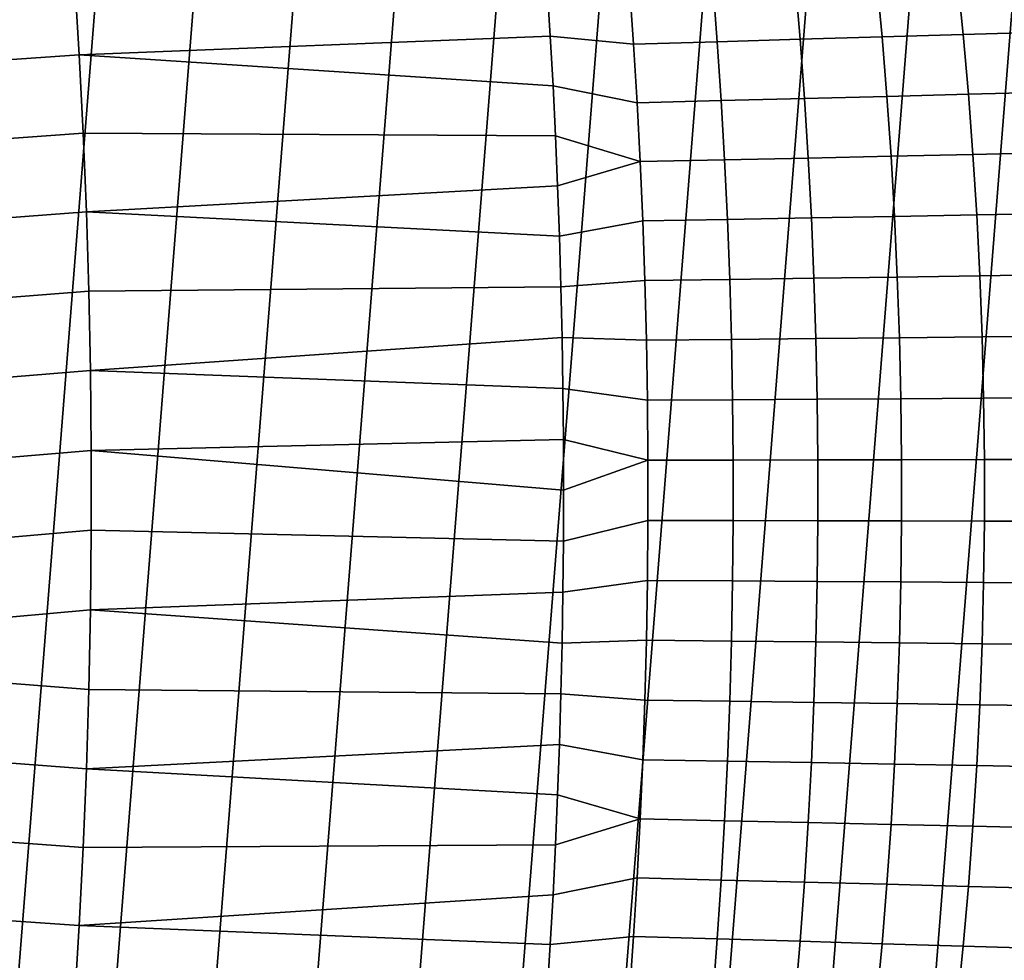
# Model space of a CAD drawing. Header units: metres. Extents: x -167 to 28, y -50 to 27.
# Tile 284 of 331: x -10 to 4, y -6 to 6. Entities that reach past the tile are written whole.
import ezdxf

# ---------------------------------------------------------------- set-up
doc = ezdxf.new("R2010")
doc.units = ezdxf.units.M
doc.layers.add('solid_12_065_011_XXX', color=7, linetype='CONTINUOUS')

msp = doc.modelspace()

# ---------------------------------------------------------------- linework, layer by layer
at = {"layer": 'solid_12_065_011_XXX'}
for points in [[(-6.976521, -25.666178, 0.2), (-2.851502, 26.444155, 0.2), (-1.438912, 26.558498, 0.2), (-5.599999, -26.00124, 0.2)], [(-5.599999, -26.00124, 0.2), (-1.438912, 26.558498, 0.2), (-0.022623, 26.597439, 0.2), (-4.207098, -26.262609, 0.2)], [(-4.207098, -26.262609, 0.2), (-0.022623, 26.597439, 0.2), (1.392003, 26.561003, 0.2), (-2.802653, -26.449375, 0.2)], [(2.802653, 26.449375, 0.2), (-1.392003, -26.561003, 0.2), (-2.802653, -26.449375, 0.2), (1.392003, 26.561003, 0.2)], [(-8.333064, -25.258354, 0.2), (-4.255505, 26.254814, 0.2), (-2.851502, 26.444155, 0.2), (-6.976521, -25.666178, 0.2)], [(4.207098, 26.262609, 0.2), (0.022623, -26.597439, 0.2), (-1.392003, -26.561003, 0.2), (2.802653, 26.449375, 0.2)], [(-9.666076, -24.778851, 0.2), (-5.647253, 25.991018, 0.2), (-4.255505, 26.254814, 0.2), (-8.333064, -25.258354, 0.2)], [(5.599999, 26.00124, 0.2), (1.438912, -26.558498, 0.2), (0.022623, -26.597439, 0.2), (4.207098, 26.262609, 0.2)], [(-10.971596, -24.229086, 0.2), (-7.02309, 25.653473, 0.2), (-5.647253, 25.991018, 0.2), (-9.666076, -24.778851, 0.2)], [(6.976521, 25.666178, 0.2), (2.851502, -26.444155, 0.2), (1.438912, -26.558498, 0.2), (5.599999, 26.00124, 0.2)], [(-12.24579, -23.610701, 0.2), (-8.378925, 25.243179, 0.2), (-7.02309, 25.653473, 0.2), (-10.971596, -24.229086, 0.2)], [(8.333064, 25.258354, 0.2), (4.255505, -26.254814, 0.2), (2.851502, -26.444155, 0.2), (6.976521, 25.666178, 0.2)], [(-13.485169, -22.925415, 0.2), (-9.71078, 24.761368, 0.2), (-8.378925, 25.243179, 0.2), (-12.24579, -23.610701, 0.2)], [(-8.807759, 7.03536, 153.61792), (-15.268107, 6.610474, 155.365524), (-15.207942, 5.525727, 155.606277), (-8.742986, 5.973228, 153.877121)], [(-8.807759, 7.03536, 153.61792), (-8.742986, 5.973228, 153.877121), (-2.277478, 6.230192, 152.179504), (-2.320276, 6.906365, 152.008209)], [(2.203149, 7.03026, 150.554031), (1.084001, 6.993408, 150.967102), (1.152722, 6.188261, 151.170624), (2.278645, 6.221311, 150.759125)], [(3.310028, 7.067023, 150.110367), (2.203149, 7.03026, 150.554031), (2.278645, 6.221311, 150.759125), (3.392484, 6.254313, 150.316925)], [(4.403773, 7.103794, 149.636459), (3.310028, 7.067023, 150.110367), (3.392484, 6.254313, 150.316925), (4.49338, 6.287354, 149.844391)], [(-1.131949, 6.122397, 151.900238), (-1.187665, 6.919874, 151.700073), (-2.320276, 6.906365, 152.008209), (-2.277478, 6.230192, 152.179504)], [(-0.046562, 6.95661, 151.349228), (-1.187665, 6.919874, 151.700073), (-1.131949, 6.122397, 151.900238), (0.015567, 6.155287, 151.551102)], [(1.084001, 6.993408, 150.967102), (-0.046562, 6.95661, 151.349228), (0.015567, 6.155287, 151.551102), (1.152722, 6.188261, 151.170624)], [(-8.742986, 5.973228, 153.877121), (-2.239099, 5.549594, 152.333084), (-2.277478, 6.230192, 152.179504)], [(-1.083069, 5.318705, 152.075851), (-1.131949, 6.122397, 151.900238), (-2.277478, 6.230192, 152.179504), (-2.239099, 5.549594, 152.333084)], [(2.278645, 6.221311, 150.759125), (1.152722, 6.188261, 151.170624), (1.213026, 5.37653, 151.349213), (2.3449, 5.405579, 150.939102)], [(3.392484, 6.254313, 150.316925), (2.278645, 6.221311, 150.759125), (2.3449, 5.405579, 150.939102), (3.464854, 5.434608, 150.498215)], [(4.49338, 6.287354, 149.844391), (3.392484, 6.254313, 150.316925), (3.464854, 5.434608, 150.498215), (4.572034, 5.463695, 150.026901)], [(0.015567, 6.155287, 151.551102), (-1.131949, 6.122397, 151.900238), (-1.083069, 5.318705, 152.075851), (0.070081, 5.34757, 151.728226)], [(1.152722, 6.188261, 151.170624), (0.015567, 6.155287, 151.551102), (0.070081, 5.34757, 151.728226), (1.213026, 5.37653, 151.349213)], [(-8.742986, 5.973228, 153.877121), (-15.207942, 5.525727, 155.606277), (-15.158552, 4.431789, 155.803909), (-8.688832, 4.90104, 154.093842)], [(-8.742986, 5.973228, 153.877121), (-8.688832, 4.90104, 154.093842), (-2.205164, 4.86498, 152.468887), (-2.239099, 5.549594, 152.333084)], [(-1.041076, 4.509612, 152.2267), (-1.083069, 5.318705, 152.075851), (-2.239099, 5.549594, 152.333084), (-2.205164, 4.86498, 152.468887)], [(3.464854, 5.434608, 150.498215), (2.3449, 5.405579, 150.939102), (2.401834, 4.583951, 151.09375), (3.527048, 4.608824, 150.654007)], [(4.572034, 5.463695, 150.026901), (3.464854, 5.434608, 150.498215), (3.527048, 4.608824, 150.654007), (4.639634, 4.633763, 150.183746)], [(0.070081, 5.34757, 151.728226), (-1.083069, 5.318705, 152.075851), (-1.041076, 4.509612, 152.2267), (0.116916, 4.534297, 151.880402)], [(1.213026, 5.37653, 151.349213), (0.070081, 5.34757, 151.728226), (0.116916, 4.534297, 151.880402), (1.26484, 4.559078, 151.502655)], [(2.3449, 5.405579, 150.939102), (1.213026, 5.37653, 151.349213), (1.26484, 4.559078, 151.502655), (2.401834, 4.583951, 151.09375)], [(-8.688832, 4.90104, 154.093842), (-15.158552, 4.431789, 155.803909), (-15.120024, 3.330443, 155.958054), (-8.645393, 3.820584, 154.267685)], [(-8.688832, 4.90104, 154.093842), (-8.645393, 3.820584, 154.267685), (-2.175704, 4.176811, 152.586777), (-2.205164, 4.86498, 152.468887)], [(-1.041076, 4.509612, 152.2267), (-2.205164, 4.86498, 152.468887), (-2.175704, 4.176811, 152.586777)], [(3.527048, 4.608824, 150.654007), (2.401834, 4.583951, 151.09375), (2.44937, 3.757321, 151.22287), (3.578979, 3.777882, 150.784088)], [(4.639634, 4.633763, 150.183746), (3.527048, 4.608824, 150.654007), (3.578979, 3.777882, 150.784088), (4.696083, 3.798509, 150.314728)], [(-1.041076, 4.509612, 152.2267), (-2.175704, 4.176811, 152.586777), (-2.150745, 3.485545, 152.686691), (-1.00602, 3.695937, 152.352631)], [(0.116916, 4.534297, 151.880402), (-1.041076, 4.509612, 152.2267), (-1.00602, 3.695937, 152.352631), (0.156017, 3.716309, 152.007446)], [(1.26484, 4.559078, 151.502655), (0.116916, 4.534297, 151.880402), (0.156017, 3.716309, 152.007446), (1.308101, 3.736771, 151.630768)], [(2.401834, 4.583951, 151.09375), (1.26484, 4.559078, 151.502655), (1.308101, 3.736771, 151.630768), (2.44937, 3.757321, 151.22287)], [(-8.645393, 3.820584, 154.267685), (-2.150745, 3.485545, 152.686691), (-2.175704, 4.176811, 152.586777)], [(-8.645393, 3.820584, 154.267685), (-15.120024, 3.330443, 155.958054), (-15.092431, 2.223502, 156.068436), (-8.612743, 2.733664, 154.398376)], [(-8.645393, 3.820584, 154.267685), (-8.612743, 2.733664, 154.398376), (-2.130288, 2.791657, 152.76857), (-2.150745, 3.485545, 152.686691)], [(4.696083, 3.798509, 150.314728), (3.578979, 3.777882, 150.784088), (3.620595, 2.942718, 150.888321), (4.74132, 2.958899, 150.419678)], [(-1.00602, 3.695937, 152.352631), (-2.150745, 3.485545, 152.686691), (-2.130288, 2.791657, 152.76857), (-0.977932, 2.87851, 152.453537)], [(0.156017, 3.716309, 152.007446), (-1.00602, 3.695937, 152.352631), (-0.977932, 2.87851, 152.453537), (0.187348, 2.894462, 152.109238)], [(1.308101, 3.736771, 151.630768), (0.156017, 3.716309, 152.007446), (0.187348, 2.894462, 152.109238), (1.342765, 2.910492, 151.733414)], [(2.44937, 3.757321, 151.22287), (1.308101, 3.736771, 151.630768), (1.342765, 2.910492, 151.733414), (2.487463, 2.926597, 151.32634)], [(3.578979, 3.777882, 150.784088), (2.44937, 3.757321, 151.22287), (2.487463, 2.926597, 151.32634), (3.620595, 2.942718, 150.888321)], [(-0.956838, 2.058165, 152.529312), (-0.977932, 2.87851, 152.453537), (-2.130288, 2.791657, 152.76857), (-2.114351, 2.095645, 152.832321)], [(0.187348, 2.894462, 152.109238), (-0.977932, 2.87851, 152.453537), (-0.956838, 2.058165, 152.529312), (0.210878, 2.069615, 152.185699)], [(1.342765, 2.910492, 151.733414), (0.187348, 2.894462, 152.109238), (0.210878, 2.069615, 152.185699), (1.3688, 2.081125, 151.810501)], [(2.487463, 2.926597, 151.32634), (1.342765, 2.910492, 151.733414), (1.3688, 2.081125, 151.810501), (2.516073, 2.092692, 151.404037)], [(3.620595, 2.942718, 150.888321), (2.487463, 2.926597, 151.32634), (2.516073, 2.092692, 151.404037), (3.651853, 2.104276, 150.966599)], [(4.74132, 2.958899, 150.419678), (3.620595, 2.942718, 150.888321), (3.651853, 2.104276, 150.966599), (4.7753, 2.115906, 150.49852)], [(-8.612743, 2.733664, 154.398376), (-15.092431, 2.223502, 156.068436), (-15.075847, 1.112785, 156.134781), (-8.590941, 1.642101, 154.485657)], [(-8.590941, 1.642101, 154.485657), (-2.114351, 2.095645, 152.832321), (-2.130288, 2.791657, 152.76857), (-8.612743, 2.733664, 154.398376)], [(-8.590941, 1.642101, 154.485657), (-2.102957, 1.398, 152.877914), (-2.114351, 2.095645, 152.832321)], [(-0.942764, 1.235734, 152.57988), (-0.956838, 2.058165, 152.529312), (-2.114351, 2.095645, 152.832321), (-2.102957, 1.398, 152.877914)], [(0.210878, 2.069615, 152.185699), (-0.956838, 2.058165, 152.529312), (-0.942764, 1.235734, 152.57988), (0.226578, 1.242625, 152.236694)], [(1.3688, 2.081125, 151.810501), (0.210878, 2.069615, 152.185699), (0.226578, 1.242625, 152.236694), (1.386171, 1.249554, 151.861954)], [(2.516073, 2.092692, 151.404037), (1.3688, 2.081125, 151.810501), (1.386171, 1.249554, 151.861954), (2.535164, 1.25652, 151.455902)], [(3.651853, 2.104276, 150.966599), (2.516073, 2.092692, 151.404037), (2.535164, 1.25652, 151.455902), (3.67271, 1.263497, 151.018845)], [(4.7753, 2.115906, 150.49852), (3.651853, 2.104276, 150.966599), (3.67271, 1.263497, 151.018845), (4.797974, 1.270504, 150.551117)], [(-8.590941, 1.642101, 154.485657), (-15.075847, 1.112785, 156.134781), (-15.070313, 0.000151, 156.156906), (-8.580039, 0.547725, 154.529343)], [(-8.590941, 1.642101, 154.485657), (-8.580039, 0.547725, 154.529343), (-2.096123, 0.699275, 152.905258), (-2.102957, 1.398, 152.877914)], [(-0.935726, 0.41205, 152.605164), (-0.942764, 1.235734, 152.57988), (-2.102957, 1.398, 152.877914), (-2.096123, 0.699275, 152.905258)], [(0.226578, 1.242625, 152.236694), (-0.942764, 1.235734, 152.57988), (-0.935726, 0.41205, 152.605164), (0.234428, 0.414351, 152.262207)], [(1.386171, 1.249554, 151.861954), (0.226578, 1.242625, 152.236694), (0.234428, 0.414351, 152.262207), (1.394858, 0.416665, 151.887665)], [(2.535164, 1.25652, 151.455902), (1.386171, 1.249554, 151.861954), (1.394858, 0.416665, 151.887665), (2.54471, 0.418991, 151.481827)], [(3.67271, 1.263497, 151.018845), (2.535164, 1.25652, 151.455902), (2.54471, 0.418991, 151.481827), (3.683141, 0.421321, 151.044968)], [(4.797974, 1.270504, 150.551117), (3.67271, 1.263497, 151.018845), (3.683141, 0.421321, 151.044968), (4.809313, 0.423661, 150.577423)], [(-8.580039, 0.547725, 154.529343), (-2.093848, 0, 152.914383), (-2.096123, 0.699275, 152.905258)], [(-0.935726, 0.41205, 152.605164), (-2.096123, 0.699275, 152.905258), (-2.093848, 0, 152.914383)], [(-8.580039, 0.547725, 154.529343), (-15.070313, 0.000151, 156.156906), (-15.075834, -1.112483, 156.134781), (-8.58005, -0.547595, 154.529343)], [(-8.580039, 0.547725, 154.529343), (-8.58005, -0.547595, 154.529343), (-2.096123, -0.699275, 152.905258), (-2.093848, 0, 152.914383)], [(-0.935726, 0.41205, 152.605164), (-2.093848, 0, 152.914383), (-2.096123, -0.699275, 152.905258), (-0.935726, -0.41205, 152.605164)], [(0.234428, -0.414351, 152.262207), (0.234428, 0.414351, 152.262207), (-0.935726, 0.41205, 152.605164), (-0.935726, -0.41205, 152.605164)], [(1.394858, -0.416665, 151.887665), (1.394858, 0.416665, 151.887665), (0.234428, 0.414351, 152.262207), (0.234428, -0.414351, 152.262207)], [(2.54471, -0.418991, 151.481827), (2.54471, 0.418991, 151.481827), (1.394858, 0.416665, 151.887665), (1.394858, -0.416665, 151.887665)], [(3.683141, -0.421321, 151.044968), (3.683141, 0.421321, 151.044968), (2.54471, 0.418991, 151.481827), (2.54471, -0.418991, 151.481827)], [(4.809313, -0.423661, 150.577423), (4.809313, 0.423661, 150.577423), (3.683141, 0.421321, 151.044968), (3.683141, -0.421321, 151.044968)], [(-0.935726, -0.41205, 152.605164), (-2.096123, -0.699275, 152.905258), (-2.102957, -1.398, 152.877914), (-0.942764, -1.235734, 152.57988)], [(0.226578, -1.242625, 152.236694), (0.234428, -0.414351, 152.262207), (-0.935726, -0.41205, 152.605164), (-0.942764, -1.235734, 152.57988)], [(1.386171, -1.249554, 151.861954), (1.394858, -0.416665, 151.887665), (0.234428, -0.414351, 152.262207), (0.226578, -1.242625, 152.236694)], [(2.535164, -1.25652, 151.455902), (2.54471, -0.418991, 151.481827), (1.394858, -0.416665, 151.887665), (1.386171, -1.249554, 151.861954)], [(3.67271, -1.263497, 151.018845), (3.683141, -0.421321, 151.044968), (2.54471, -0.418991, 151.481827), (2.535164, -1.25652, 151.455902)], [(4.797974, -1.270504, 150.551117), (4.809313, -0.423661, 150.577423), (3.683141, -0.421321, 151.044968), (3.67271, -1.263497, 151.018845)], [(-8.58005, -0.547595, 154.529343), (-15.075834, -1.112483, 156.134781), (-15.092407, -2.223201, 156.068466), (-8.590975, -1.641972, 154.485687)], [(-8.58005, -0.547595, 154.529343), (-8.590975, -1.641972, 154.485687), (-2.102957, -1.398, 152.877914), (-2.096123, -0.699275, 152.905258)], [(-0.942764, -1.235734, 152.57988), (-2.102957, -1.398, 152.877914), (-2.114351, -2.095645, 152.832321), (-0.956838, -2.058165, 152.529312)], [(0.210878, -2.069615, 152.185699), (0.226578, -1.242625, 152.236694), (-0.942764, -1.235734, 152.57988), (-0.956838, -2.058165, 152.529312)], [(1.3688, -2.081125, 151.810501), (1.386171, -1.249554, 151.861954), (0.226578, -1.242625, 152.236694), (0.210878, -2.069615, 152.185699)], [(2.516073, -2.092692, 151.404037), (2.535164, -1.25652, 151.455902), (1.386171, -1.249554, 151.861954), (1.3688, -2.081125, 151.810501)], [(3.651853, -2.104276, 150.966599), (3.67271, -1.263497, 151.018845), (2.535164, -1.25652, 151.455902), (2.516073, -2.092692, 151.404037)], [(4.7753, -2.115906, 150.49852), (4.797974, -1.270504, 150.551117), (3.67271, -1.263497, 151.018845), (3.651853, -2.104276, 150.966599)], [(-8.590975, -1.641972, 154.485687), (-2.114351, -2.095645, 152.832321), (-2.102957, -1.398, 152.877914)], [(-8.6128, -2.733535, 154.398407), (-8.590975, -1.641972, 154.485687), (-15.092407, -2.223201, 156.068466)], [(-8.590975, -1.641972, 154.485687), (-8.6128, -2.733535, 154.398407), (-2.130288, -2.791657, 152.76857), (-2.114351, -2.095645, 152.832321)], [(-0.977932, -2.87851, 152.453537), (-0.956838, -2.058165, 152.529312), (-2.114351, -2.095645, 152.832321), (-2.130288, -2.791657, 152.76857)], [(0.187348, -2.894462, 152.109238), (0.210878, -2.069615, 152.185699), (-0.956838, -2.058165, 152.529312), (-0.977932, -2.87851, 152.453537)], [(1.342765, -2.910492, 151.733414), (1.3688, -2.081125, 151.810501), (0.210878, -2.069615, 152.185699), (0.187348, -2.894462, 152.109238)], [(2.487463, -2.926597, 151.32634), (2.516073, -2.092692, 151.404037), (1.3688, -2.081125, 151.810501), (1.342765, -2.910492, 151.733414)], [(3.620595, -2.942718, 150.888321), (3.651853, -2.104276, 150.966599), (2.516073, -2.092692, 151.404037), (2.487463, -2.926597, 151.32634)], [(4.74132, -2.958899, 150.419678), (4.7753, -2.115906, 150.49852), (3.651853, -2.104276, 150.966599), (3.620595, -2.942718, 150.888321)], [(-8.645472, -3.820455, 154.267731), (-8.6128, -2.733535, 154.398407), (-15.092407, -2.223201, 156.068466), (-15.119987, -3.330143, 155.958084)], [(-8.6128, -2.733535, 154.398407), (-8.645472, -3.820455, 154.267731), (-2.150745, -3.485545, 152.686691), (-2.130288, -2.791657, 152.76857)], [(-1.00602, -3.695937, 152.352631), (-0.977932, -2.87851, 152.453537), (-2.130288, -2.791657, 152.76857), (-2.150745, -3.485545, 152.686691)], [(0.156017, -3.716309, 152.007446), (0.187348, -2.894462, 152.109238), (-0.977932, -2.87851, 152.453537), (-1.00602, -3.695937, 152.352631)], [(1.308101, -3.736771, 151.630768), (1.342765, -2.910492, 151.733414), (0.187348, -2.894462, 152.109238), (0.156017, -3.716309, 152.007446)], [(2.44937, -3.757321, 151.22287), (2.487463, -2.926597, 151.32634), (1.342765, -2.910492, 151.733414), (1.308101, -3.736771, 151.630768)], [(3.578979, -3.777882, 150.784088), (3.620595, -2.942718, 150.888321), (2.487463, -2.926597, 151.32634), (2.44937, -3.757321, 151.22287)], [(4.696083, -3.798509, 150.314728), (4.74132, -2.958899, 150.419678), (3.620595, -2.942718, 150.888321), (3.578979, -3.777882, 150.784088)], [(-8.688932, -4.900912, 154.093887), (-8.645472, -3.820455, 154.267731), (-15.119987, -3.330143, 155.958084), (-15.158504, -4.431491, 155.80394)], [(-8.645472, -3.820455, 154.267731), (-2.175704, -4.176811, 152.586777), (-2.150745, -3.485545, 152.686691)], [(-1.041076, -4.509612, 152.2267), (-1.00602, -3.695937, 152.352631), (-2.150745, -3.485545, 152.686691), (-2.175704, -4.176811, 152.586777)], [(0.116916, -4.534297, 151.880402), (0.156017, -3.716309, 152.007446), (-1.00602, -3.695937, 152.352631), (-1.041076, -4.509612, 152.2267)], [(1.26484, -4.559078, 151.502655), (1.308101, -3.736771, 151.630768), (0.156017, -3.716309, 152.007446), (0.116916, -4.534297, 151.880402)], [(2.401834, -4.583951, 151.09375), (2.44937, -3.757321, 151.22287), (1.308101, -3.736771, 151.630768), (1.26484, -4.559078, 151.502655)], [(3.527048, -4.608824, 150.654007), (3.578979, -3.777882, 150.784088), (2.44937, -3.757321, 151.22287), (2.401834, -4.583951, 151.09375)], [(4.639634, -4.633763, 150.183746), (4.696083, -3.798509, 150.314728), (3.578979, -3.777882, 150.784088), (3.527048, -4.608824, 150.654007)], [(-8.645472, -3.820455, 154.267731), (-8.688932, -4.900912, 154.093887), (-2.205164, -4.86498, 152.468887), (-2.175704, -4.176811, 152.586777)], [(-1.041076, -4.509612, 152.2267), (-2.175704, -4.176811, 152.586777), (-2.205164, -4.86498, 152.468887)], [(-8.743108, -5.973101, 153.877182), (-8.688932, -4.900912, 154.093887), (-15.158504, -4.431491, 155.80394), (-15.207881, -5.525431, 155.606339)], [(-1.041076, -4.509612, 152.2267), (-2.205164, -4.86498, 152.468887), (-2.239099, -5.549594, 152.333084), (-1.083069, -5.318705, 152.075851)], [(0.070081, -5.34757, 151.728226), (0.116916, -4.534297, 151.880402), (-1.041076, -4.509612, 152.2267), (-1.083069, -5.318705, 152.075851)], [(1.213026, -5.37653, 151.349213), (1.26484, -4.559078, 151.502655), (0.116916, -4.534297, 151.880402), (0.070081, -5.34757, 151.728226)], [(2.3449, -5.405579, 150.939102), (2.401834, -4.583951, 151.09375), (1.26484, -4.559078, 151.502655), (1.213026, -5.37653, 151.349213)], [(3.464854, -5.434608, 150.498215), (3.527048, -4.608824, 150.654007), (2.401834, -4.583951, 151.09375), (2.3449, -5.405579, 150.939102)], [(4.572034, -5.463695, 150.026901), (4.639634, -4.633763, 150.183746), (3.527048, -4.608824, 150.654007), (3.464854, -5.434608, 150.498215)], [(-8.743108, -5.973101, 153.877182), (-2.239099, -5.549594, 152.333084), (-2.205164, -4.86498, 152.468887), (-8.688932, -4.900912, 154.093887)], [(-1.083069, -5.318705, 152.075851), (-2.239099, -5.549594, 152.333084), (-2.277478, -6.230192, 152.179504), (-1.131949, -6.122397, 151.900238)], [(0.015567, -6.155287, 151.551102), (0.070081, -5.34757, 151.728226), (-1.083069, -5.318705, 152.075851), (-1.131949, -6.122397, 151.900238)], [(1.152722, -6.188261, 151.170624), (1.213026, -5.37653, 151.349213), (0.070081, -5.34757, 151.728226), (0.015567, -6.155287, 151.551102)], [(2.278645, -6.221311, 150.759125), (2.3449, -5.405579, 150.939102), (1.213026, -5.37653, 151.349213), (1.152722, -6.188261, 151.170624)], [(3.392484, -6.254313, 150.316925), (3.464854, -5.434608, 150.498215), (2.3449, -5.405579, 150.939102), (2.278645, -6.221311, 150.759125)], [(-8.807904, -7.035234, 153.617996), (-8.743108, -5.973101, 153.877182), (-15.207881, -5.525431, 155.606339), (-15.268034, -6.610181, 155.365585)], [(4.49338, -6.287354, 149.844391), (4.572034, -5.463695, 150.026901), (3.464854, -5.434608, 150.498215), (3.392484, -6.254313, 150.316925)], [(-8.743108, -5.973101, 153.877182), (-2.277478, -6.230192, 152.179504), (-2.239099, -5.549594, 152.333084)], [(-8.743108, -5.973101, 153.877182), (-8.807904, -7.035234, 153.617996), (-2.320276, -6.906365, 152.008209), (-2.277478, -6.230192, 152.179504)], [(-1.187665, -6.919874, 151.700073), (-1.131949, -6.122397, 151.900238), (-2.277478, -6.230192, 152.179504), (-2.320276, -6.906365, 152.008209)], [(-0.046562, -6.95661, 151.349228), (0.015567, -6.155287, 151.551102), (-1.131949, -6.122397, 151.900238), (-1.187665, -6.919874, 151.700073)], [(1.084001, -6.993408, 150.967102), (1.152722, -6.188261, 151.170624), (0.015567, -6.155287, 151.551102), (-0.046562, -6.95661, 151.349228)], [(2.203149, -7.03026, 150.554031), (2.278645, -6.221311, 150.759125), (1.152722, -6.188261, 151.170624), (1.084001, -6.993408, 150.967102)], [(3.310028, -7.067023, 150.110367), (3.392484, -6.254313, 150.316925), (2.278645, -6.221311, 150.759125), (2.203149, -7.03026, 150.554031)], [(4.403773, -7.103794, 149.636459), (4.49338, -6.287354, 149.844391), (3.392484, -6.254313, 150.316925), (3.310028, -7.067023, 150.110367)]]:
    msp.add_3dface(points, dxfattribs=at)

doc.saveas('drawing.dxf')
